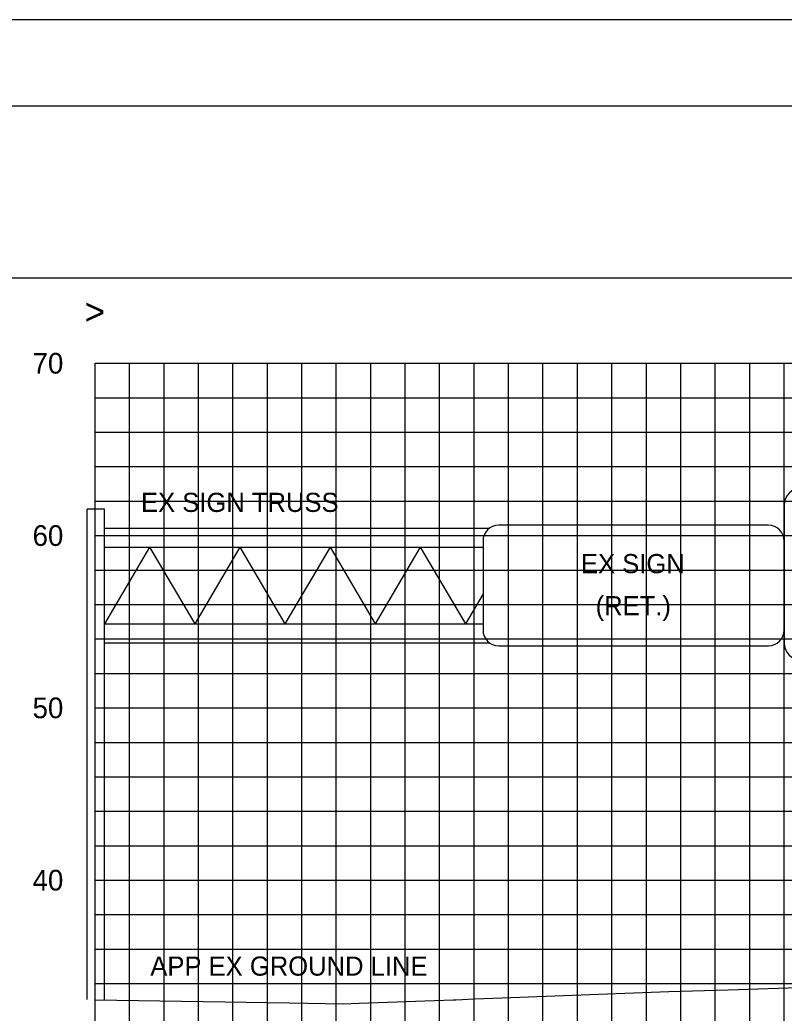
# Model space of a CAD drawing. Extents: x 2193008 to 2198143, y 1236112 to 1237864.
# Drawn here: x 2194693.3 to 2194737.7, y 1237280.4 to 1237338 of the extents above; entities that cross this region are included whole.
import ezdxf

# ---------------------------------------------------------------- set-up
doc = ezdxf.new("R2010")
doc.units = 0
for name, color, linetype in [('3', 7, 'Continuous'), ('31', 7, 'Continuous'), ('60', 7, 'Continuous'), ('GSCOLORFILL', 7, 'Continuous'), ('GSDIMS', 7, 'Continuous'), ('Level 55', 7, 'Continuous'), ('M-ROADS', 7, 'Continuous'), ('SHT-BNDRY', 7, 'Continuous')]:
    doc.layers.add(name, color=color, linetype=linetype)

msp = doc.modelspace()

# ---------------------------------------------------------------- linework, layer by layer
msp.add_lwpolyline([(2194537.688, 1237133.046), (2194837.688, 1237133.046), (2194837.688, 1237323.046), (2194537.688, 1237323.046)], close=True)
at = {"layer": '3'}
for p, q in [((2194698.227, 1237309.648), (2194697.227, 1237309.648)), ((2194697.227, 1237281.177), (2194697.227, 1237309.648)), ((2194698.227, 1237281.16), (2194698.227, 1237309.648))]:
    msp.add_line(p, q, dxfattribs=at)
at = {"layer": '60'}
msp.add_line((2194697.688, 1237258.106), (2194697.688, 1237318.106), dxfattribs=at)
at = {"layer": 'GSCOLORFILL'}
msp.add_line((2194737.688, 1237309.869), (2194737.688, 1237301.877), dxfattribs=at)
for centre, start, end in [((2194738.687, 1237309.869), 90, 180), ((2194738.687, 1237301.877), 180, 270)]:
    msp.add_arc(centre, 0.999, start, end, dxfattribs=at)
at = {"layer": 'GSDIMS'}
for p, q in [((2194698.227, 1237308.538), (2194720.595, 1237308.538)), ((2194736.772, 1237308.704), (2194721.121, 1237308.704)), ((2194698.227, 1237307.427), (2194720.206, 1237307.427)), ((2194700.846, 1237307.427), (2194698.227, 1237302.987)), ((2194700.846, 1237307.427), (2194703.465, 1237302.987)), ((2194706.084, 1237307.427), (2194703.465, 1237302.987)), ((2194706.084, 1237307.427), (2194708.703, 1237302.987)), ((2194711.322, 1237307.427), (2194708.703, 1237302.987)), ((2194711.322, 1237307.427), (2194713.941, 1237302.987)), ((2194716.561, 1237307.427), (2194713.941, 1237302.987)), ((2194716.561, 1237307.427), (2194719.18, 1237302.987)), ((2194720.206, 1237307.788), (2194720.206, 1237302.627)), ((2194737.688, 1237302.627), (2194737.688, 1237307.788)), ((2194720.206, 1237304.726), (2194719.18, 1237302.987)), ((2194698.227, 1237302.987), (2194720.206, 1237302.987)), ((2194698.227, 1237301.877), (2194720.595, 1237301.877)), ((2194721.123, 1237301.711), (2194736.772, 1237301.711))]:
    msp.add_line(p, q, dxfattribs=at)
for centre, start, end in [((2194721.121, 1237307.788), 90, 180), ((2194736.772, 1237307.788), 0, 90), ((2194721.121, 1237302.627), 180, 270), ((2194736.772, 1237302.627), 270, 0)]:
    msp.add_arc(centre, 0.916, start, end, dxfattribs=at)
at = {"layer": 'M-ROADS'}
for p, q in [((2194697.688, 1237318.106), (2194827.688, 1237318.106)), ((2194699.688, 1237258.106), (2194699.688, 1237318.106)), ((2194701.688, 1237258.106), (2194701.688, 1237318.106)), ((2194703.688, 1237258.106), (2194703.688, 1237318.106)), ((2194705.688, 1237258.106), (2194705.688, 1237318.106)), ((2194707.688, 1237258.106), (2194707.688, 1237318.106)), ((2194709.688, 1237258.106), (2194709.688, 1237318.106)), ((2194711.688, 1237258.106), (2194711.688, 1237318.106)), ((2194713.688, 1237258.106), (2194713.688, 1237318.106)), ((2194715.688, 1237258.106), (2194715.688, 1237318.106)), ((2194717.688, 1237258.106), (2194717.688, 1237318.106)), ((2194719.688, 1237258.106), (2194719.688, 1237318.106)), ((2194721.688, 1237258.106), (2194721.688, 1237318.106)), ((2194723.688, 1237258.106), (2194723.688, 1237318.106)), ((2194725.688, 1237258.106), (2194725.688, 1237318.106)), ((2194727.688, 1237258.106), (2194727.688, 1237318.106)), ((2194729.688, 1237258.106), (2194729.688, 1237318.106)), ((2194731.688, 1237258.106), (2194731.688, 1237318.106)), ((2194733.688, 1237258.106), (2194733.688, 1237318.106)), ((2194735.688, 1237258.106), (2194735.688, 1237318.106)), ((2194737.688, 1237258.106), (2194737.688, 1237318.106)), ((2194697.688, 1237316.106), (2194827.688, 1237316.106)), ((2194697.688, 1237314.106), (2194827.688, 1237314.106)), ((2194697.688, 1237312.106), (2194827.688, 1237312.106)), ((2194697.688, 1237310.106), (2194827.688, 1237310.106)), ((2194697.688, 1237308.106), (2194827.688, 1237308.106)), ((2194697.688, 1237306.106), (2194827.688, 1237306.106)), ((2194697.688, 1237304.106), (2194827.688, 1237304.106)), ((2194697.688, 1237302.106), (2194827.688, 1237302.106)), ((2194697.688, 1237300.106), (2194827.688, 1237300.106)), ((2194697.688, 1237298.106), (2194827.688, 1237298.106)), ((2194697.688, 1237296.106), (2194827.688, 1237296.106)), ((2194697.688, 1237294.106), (2194827.688, 1237294.106)), ((2194697.688, 1237292.106), (2194827.688, 1237292.106)), ((2194697.688, 1237290.106), (2194827.688, 1237290.106)), ((2194697.688, 1237288.106), (2194827.688, 1237288.106)), ((2194697.688, 1237286.106), (2194827.688, 1237286.106)), ((2194697.688, 1237284.106), (2194827.688, 1237284.106)), ((2194697.688, 1237282.106), (2194827.688, 1237282.106))]:
    msp.add_line(p, q, dxfattribs=at)
msp.add_lwpolyline([(2194512.691, 1237118.036), (2194852.691, 1237118.036), (2194852.691, 1237338.036), (2194512.691, 1237338.036)], close=True, dxfattribs=at)
msp.add_lwpolyline([(2194697.688, 1237281.169), (2194708.963, 1237280.979), (2194712.089, 1237280.929), (2194713.022, 1237280.964), (2194718.467, 1237281.16), (2194718.636, 1237281.168), (2194719.717, 1237281.229), (2194721.327, 1237281.286), (2194731.003, 1237281.638), (2194734.434, 1237281.747), (2194743.707, 1237282.046)], dxfattribs=at)
at = {"layer": 'SHT-BNDRY'}
msp.add_lwpolyline([(2194525.191, 1237123.036), (2194847.691, 1237123.036), (2194847.691, 1237333.036), (2194525.191, 1237333.036)], close=True, dxfattribs=at)

# ---------------------------------------------------------------- texts
at = {"layer": '31'}
for s, p in [('70', (2194694.054, 1237317.506)), ('60', (2194694.054, 1237307.506)), ('50', (2194694.054, 1237297.506)), ('40', (2194694.054, 1237287.506))]:
    msp.add_text(s, height=1.2, dxfattribs=at).set_placement(p)
at = {"layer": '60'}
msp.add_text('>', height=1.5, dxfattribs=at).set_placement((2194697.08, 1237320.356))
at = {"layer": 'Level 55'}
for s, height, p in [('EX SIGN TRUSS', 1.11046, (2194700.35, 1237309.478)), ('EX SIGN', 1.1105, (2194725.894, 1237305.924)), ('(RET.)', 1.1105, (2194726.744, 1237303.481)), ('APP EX GROUND LINE', 1.11046, (2194700.891, 1237282.566))]:
    msp.add_text(s, height=height, dxfattribs=at).set_placement(p)

doc.saveas('drawing.dxf')
